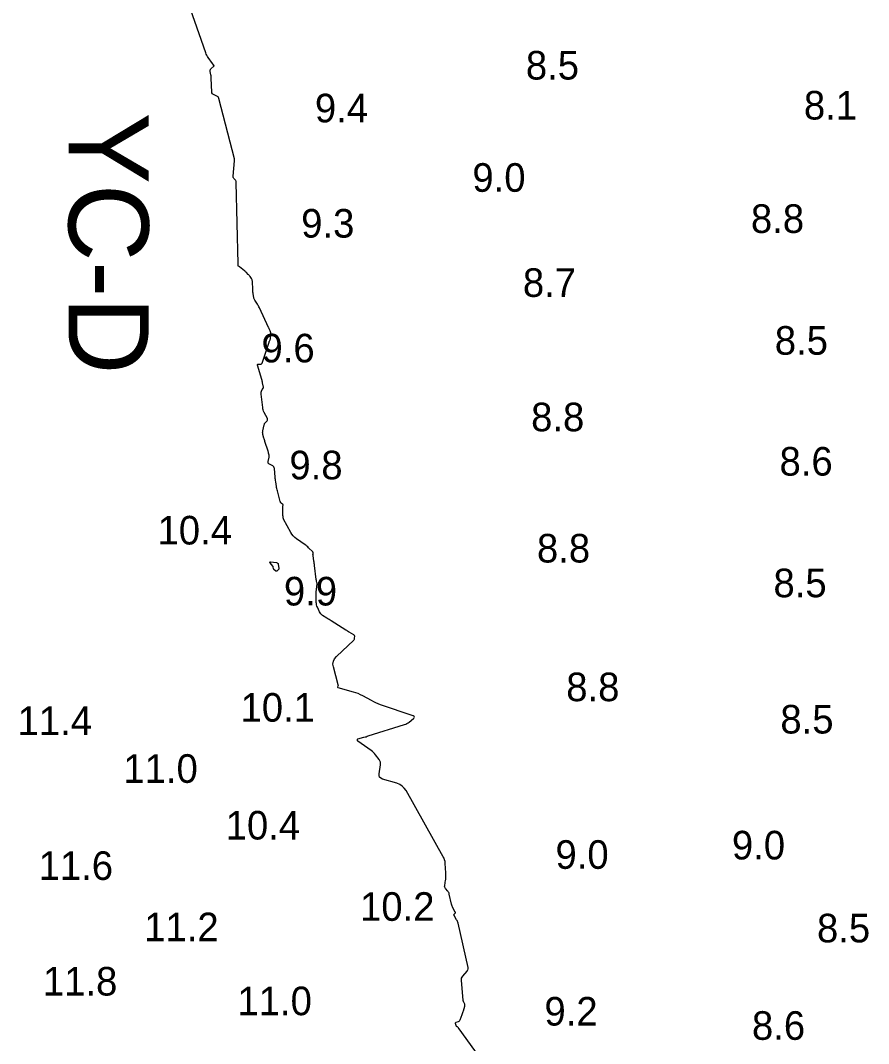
# Model space of a CAD drawing. Extents: x 1023796 to 1112670, y 656573 to 837340.
# Drawn here: x 1100724.4 to 1100872.7, y 687852.9 to 688031.7 of the extents above; entities that cross this region are included whole.
import ezdxf

# ---------------------------------------------------------------- set-up
doc = ezdxf.new("R2010")
doc.units = 0
for name, color, linetype in [('V-CHAN-CONT-10FT', 7, 'Continuous'), ('V-CHAN-NAID', 7, 'Continuous'), ('V-TOPO-SOUN', 7, 'Continuous')]:
    doc.layers.add(name, color=color, linetype=linetype)

msp = doc.modelspace()

# ---------------------------------------------------------------- linework, layer by layer
at = {"layer": 'V-CHAN-CONT-10FT'}
msp.add_lwpolyline([(1100806.13, 687848.5), (1100801.09, 687855.42), (1100801.07, 687855.45), (1100801.04, 687855.48), (1100801.02, 687855.51), (1100801, 687855.54), (1100800.91, 687855.68), (1100800.89, 687855.7), (1100800.87, 687855.72), (1100800.85, 687855.73), (1100800.82, 687855.75), (1100800.72, 687855.78), (1100800.69, 687855.79), (1100800.67, 687855.81), (1100800.66, 687855.83), (1100800.65, 687855.85), (1100800.48, 687856.34), (1100800.46, 687856.42), (1100800.48, 687856.49), (1100800.52, 687856.54), (1100800.59, 687856.58), (1100801.01, 687856.73), (1100801.1, 687856.77), (1100801.18, 687856.83), (1100801.24, 687856.91), (1100801.28, 687857), (1100801.64, 687857.95), (1100801.7, 687858.11), (1100801.76, 687858.27), (1100801.81, 687858.43), (1100801.86, 687858.59), (1100802.09, 687859.39), (1100802.11, 687859.48), (1100802.11, 687859.57), (1100802.1, 687859.65), (1100802.07, 687859.74), (1100801.91, 687860.08), (1100801.88, 687860.17), (1100801.85, 687860.25), (1100801.83, 687860.34), (1100801.82, 687860.44), (1100801.5, 687863.87), (1100801.5, 687864.07), (1100801.54, 687864.27), (1100801.62, 687864.45), (1100801.74, 687864.62), (1100802.49, 687865.52), (1100802.53, 687865.56), (1100802.55, 687865.61), (1100802.57, 687865.65), (1100802.59, 687865.7), (1100802.65, 687865.91), (1100802.66, 687865.96), (1100802.67, 687866.02), (1100802.67, 687866.07), (1100802.66, 687866.12), (1100800.9, 687873.88), (1100800.86, 687874.04), (1100800.8, 687874.2), (1100800.74, 687874.35), (1100800.66, 687874.5), (1100800.22, 687875.26), (1100800.2, 687875.31), (1100800.2, 687875.36), (1100800.21, 687875.41), (1100800.24, 687875.46), (1100800.4, 687875.64), (1100800.44, 687875.69), (1100800.45, 687875.74), (1100800.45, 687875.79), (1100800.43, 687875.84), (1100800.02, 687876.59), (1100799.95, 687876.73), (1100799.89, 687876.88), (1100799.83, 687877.03), (1100799.79, 687877.19), (1100799.38, 687878.98), (1100799.34, 687879.12), (1100799.28, 687879.25), (1100799.2, 687879.38), (1100799.11, 687879.49), (1100798.71, 687879.94), (1100798.63, 687880.05), (1100798.58, 687880.17), (1100798.56, 687880.31), (1100798.57, 687880.45), (1100798.73, 687881.42), (1100798.75, 687881.52), (1100798.76, 687881.63), (1100798.77, 687881.74), (1100798.77, 687881.84), (1100798.77, 687882.27), (1100798.77, 687882.38), (1100798.77, 687882.48), (1100798.77, 687882.59), (1100798.76, 687882.7), (1100798.66, 687884.34), (1100798.63, 687884.65), (1100798.56, 687884.94), (1100798.46, 687885.23), (1100798.32, 687885.5), (1100791.82, 687897.06), (1100791.51, 687897.5), (1100791.14, 687897.86), (1100790.71, 687898.14), (1100790.2, 687898.34), (1100787.68, 687899.08), (1100787.39, 687899.21), (1100787.2, 687899.4), (1100787.11, 687899.66), (1100787.11, 687899.97), (1100787.36, 687901.54), (1100787.38, 687901.79), (1100787.34, 687902.04), (1100787.26, 687902.27), (1100787.13, 687902.49), (1100786.49, 687903.34), (1100786.33, 687903.55), (1100786.14, 687903.74), (1100785.95, 687903.91), (1100785.74, 687904.07), (1100783.4, 687905.69), (1100783.37, 687905.72), (1100783.34, 687905.75), (1100783.33, 687905.78), (1100783.32, 687905.82), (1100783.32, 687905.99), (1100783.32, 687906.03), (1100783.33, 687906.06), (1100783.36, 687906.08), (1100783.39, 687906.1), (1100784.46, 687906.38), (1100784.65, 687906.44), (1100784.84, 687906.49), (1100785.03, 687906.55), (1100785.21, 687906.61), (1100791.53, 687908.59), (1100791.76, 687908.67), (1100791.97, 687908.77), (1100792.18, 687908.9), (1100792.37, 687909.04), (1100793.12, 687909.64), (1100793.26, 687909.79), (1100793.29, 687909.91), (1100793.22, 687910.02), (1100793.04, 687910.11), (1100787.36, 687912.08), (1100786.95, 687912.23), (1100786.55, 687912.4), (1100786.16, 687912.59), (1100785.77, 687912.79), (1100784.25, 687913.64), (1100783.87, 687913.83), (1100783.47, 687914.01), (1100783.07, 687914.16), (1100782.65, 687914.29), (1100779.95, 687915.05), (1100779.91, 687915.07), (1100779.88, 687915.09), (1100779.88, 687915.13), (1100779.89, 687915.17), (1100779.96, 687915.36), (1100779.98, 687915.4), (1100779.99, 687915.45), (1100779.98, 687915.5), (1100779.98, 687915.54), (1100779.13, 687918.68), (1100779.05, 687919.19), (1100779.11, 687919.67), (1100779.31, 687920.11), (1100779.65, 687920.52), (1100782.69, 687923.38), (1100782.74, 687923.45), (1100782.78, 687923.52), (1100782.81, 687923.59), (1100782.82, 687923.68), (1100782.84, 687924.03), (1100782.83, 687924.11), (1100782.81, 687924.19), (1100782.76, 687924.25), (1100782.69, 687924.3), (1100781.9, 687924.75), (1100781.75, 687924.84), (1100781.59, 687924.94), (1100781.44, 687925.03), (1100781.28, 687925.13), (1100778.73, 687926.73), (1100778.54, 687926.85), (1100778.36, 687926.97), (1100778.17, 687927.09), (1100777.98, 687927.21), (1100777.22, 687927.69), (1100777.05, 687927.82), (1100776.9, 687927.97), (1100776.78, 687928.14), (1100776.67, 687928.32), (1100776.32, 687929.12), (1100776.24, 687929.32), (1100776.18, 687929.53), (1100776.14, 687929.74), (1100776.13, 687929.95), (1100776.09, 687930.91), (1100776.08, 687931.14), (1100776.08, 687931.37), (1100776.1, 687931.6), (1100776.12, 687931.83), (1100776.26, 687933.13), (1100776.27, 687933.2), (1100776.27, 687933.27), (1100776.26, 687933.34), (1100776.24, 687933.41), (1100776.17, 687933.69), (1100776.15, 687933.76), (1100776.14, 687933.83), (1100776.13, 687933.9), (1100776.12, 687933.97), (1100775.81, 687936.4), (1100775.79, 687936.59), (1100775.76, 687936.78), (1100775.73, 687936.97), (1100775.71, 687937.15), (1100775.56, 687938.17), (1100775.56, 687938.22), (1100775.55, 687938.28), (1100775.55, 687938.33), (1100775.56, 687938.38), (1100775.58, 687938.6), (1100775.58, 687938.65), (1100775.57, 687938.7), (1100775.55, 687938.74), (1100775.51, 687938.78), (1100774.78, 687939.52), (1100774.64, 687939.66), (1100774.5, 687939.78), (1100774.35, 687939.9), (1100774.19, 687940.02), (1100772.65, 687941.09), (1100772.36, 687941.32), (1100772.1, 687941.57), (1100771.87, 687941.86), (1100771.68, 687942.18), (1100770.42, 687944.53), (1100770.39, 687944.58), (1100770.38, 687944.63), (1100770.36, 687944.69), (1100770.35, 687944.74), (1100770.32, 687944.97), (1100770.32, 687945.02), (1100770.31, 687945.08), (1100770.31, 687945.13), (1100770.31, 687945.19), (1100770.29, 687946.7), (1100770.29, 687946.73), (1100770.29, 687946.77), (1100770.29, 687946.8), (1100770.3, 687946.83), (1100770.34, 687946.96), (1100770.35, 687946.99), (1100770.34, 687947.01), (1100770.33, 687947.04), (1100770.31, 687947.06), (1100770, 687947.33), (1100769.95, 687947.38), (1100769.9, 687947.44), (1100769.87, 687947.51), (1100769.84, 687947.58), (1100769.34, 687949.45), (1100769.29, 687949.65), (1100769.24, 687949.84), (1100769.2, 687950.04), (1100769.17, 687950.24), (1100769.04, 687951.04), (1100769.01, 687951.24), (1100768.99, 687951.44), (1100768.97, 687951.64), (1100768.95, 687951.84), (1100768.82, 687953.35), (1100768.79, 687953.5), (1100768.73, 687953.63), (1100768.63, 687953.73), (1100768.51, 687953.82), (1100767.93, 687954.11), (1100767.81, 687954.2), (1100767.74, 687954.3), (1100767.7, 687954.43), (1100767.71, 687954.58), (1100767.88, 687955.36), (1100767.89, 687955.44), (1100767.89, 687955.53), (1100767.89, 687955.62), (1100767.87, 687955.7), (1100767.79, 687956.05), (1100767.77, 687956.14), (1100767.75, 687956.22), (1100767.72, 687956.31), (1100767.7, 687956.39), (1100767.16, 687958.06), (1100767.11, 687958.22), (1100767.06, 687958.37), (1100767.02, 687958.53), (1100766.97, 687958.68), (1100766.8, 687959.31), (1100766.76, 687959.46), (1100766.75, 687959.62), (1100766.76, 687959.78), (1100766.78, 687959.93), (1100767.03, 687961.01), (1100767.06, 687961.12), (1100767.1, 687961.22), (1100767.16, 687961.31), (1100767.23, 687961.4), (1100767.54, 687961.72), (1100767.6, 687961.81), (1100767.62, 687961.89), (1100767.62, 687961.99), (1100767.59, 687962.08), (1100767.03, 687963.16), (1100766.93, 687963.37), (1100766.85, 687963.59), (1100766.8, 687963.82), (1100766.76, 687964.05), (1100766.48, 687966.37), (1100766.48, 687966.45), (1100766.48, 687966.52), (1100766.49, 687966.6), (1100766.51, 687966.68), (1100766.63, 687967.03), (1100766.65, 687967.08), (1100766.67, 687967.13), (1100766.69, 687967.18), (1100766.72, 687967.22), (1100766.85, 687967.39), (1100766.87, 687967.43), (1100766.89, 687967.47), (1100766.89, 687967.52), (1100766.89, 687967.57), (1100766.75, 687968.34), (1100766.72, 687968.48), (1100766.69, 687968.63), (1100766.65, 687968.77), (1100766.61, 687968.91), (1100765.86, 687971.43), (1100765.85, 687971.52), (1100765.87, 687971.57), (1100765.92, 687971.61), (1100766, 687971.61), (1100766.39, 687971.59), (1100766.48, 687971.6), (1100766.56, 687971.63), (1100766.61, 687971.69), (1100766.65, 687971.77), (1100767.88, 687975.47), (1100767.89, 687975.52), (1100767.91, 687975.56), (1100767.93, 687975.6), (1100767.95, 687975.63), (1100768.07, 687975.83), (1100768.08, 687975.85), (1100768.08, 687975.87), (1100768.09, 687975.89), (1100768.09, 687975.91), (1100768.1, 687976.02), (1100768.1, 687976.06), (1100768.1, 687976.08), (1100768.16, 687977.13), (1100768.16, 687977.15), (1100768.16, 687977.18), (1100768.15, 687977.2), (1100768.14, 687977.23), (1100768.1, 687977.32), (1100768.09, 687977.35), (1100768.08, 687977.37), (1100768.07, 687977.39), (1100768.06, 687977.42), (1100767.91, 687977.77), (1100767.88, 687977.83), (1100767.86, 687977.9), (1100767.83, 687977.96), (1100767.8, 687978.03), (1100766.19, 687981.44), (1100766.11, 687981.61), (1100766.03, 687981.77), (1100765.94, 687981.92), (1100765.84, 687982.08), (1100765.38, 687982.77), (1100765.31, 687982.88), (1100765.26, 687983), (1100765.22, 687983.12), (1100765.19, 687983.24), (1100765.09, 687983.91), (1100765.08, 687983.96), (1100765.07, 687984.02), (1100765.07, 687984.08), (1100765.06, 687984.14), (1100765.03, 687984.37), (1100765.02, 687984.42), (1100765.01, 687984.48), (1100765.01, 687984.54), (1100765.01, 687984.6), (1100764.96, 687986.12), (1100764.95, 687986.23), (1100764.92, 687986.34), (1100764.88, 687986.45), (1100764.82, 687986.55), (1100764.55, 687986.94), (1100764.48, 687987.04), (1100764.41, 687987.12), (1100764.33, 687987.21), (1100764.25, 687987.29), (1100763.93, 687987.6), (1100763.85, 687987.68), (1100763.76, 687987.75), (1100763.68, 687987.83), (1100763.59, 687987.9), (1100762.7, 687988.63), (1100762.68, 687988.64), (1100762.66, 687988.66), (1100762.64, 687988.67), (1100762.62, 687988.68), (1100762.52, 687988.72), (1100762.5, 687988.73), (1100762.49, 687988.74), (1100762.48, 687988.76), (1100762.48, 687988.78), (1100762.48, 687988.97), (1100762.49, 687989.01), (1100762.49, 687989.05), (1100762.49, 687989.09), (1100762.48, 687989.13), (1100762.14, 688003.36), (1100762.13, 688003.47), (1100762.1, 688003.57), (1100762.06, 688003.66), (1100761.99, 688003.74), (1100761.71, 688004.07), (1100761.65, 688004.15), (1100761.61, 688004.24), (1100761.59, 688004.34), (1100761.59, 688004.44), (1100761.81, 688007.17), (1100761.81, 688007.19), (1100761.81, 688007.21), (1100761.82, 688007.23), (1100761.82, 688007.25), (1100761.83, 688007.33), (1100761.84, 688007.36), (1100761.84, 688007.39), (1100761.85, 688007.44), (1100761.85, 688007.46), (1100761.85, 688007.47), (1100761.85, 688007.48), (1100761.85, 688007.5), (1100759.09, 688018.05), (1100759.04, 688018.19), (1100758.96, 688018.3), (1100758.86, 688018.4), (1100758.73, 688018.47), (1100758.17, 688018.71), (1100758.05, 688018.78), (1100757.96, 688018.88), (1100757.9, 688019), (1100757.88, 688019.14), (1100757.78, 688021.57), (1100757.77, 688021.71), (1100757.75, 688021.86), (1100757.73, 688022.01), (1100757.7, 688022.16), (1100757.57, 688022.78), (1100757.56, 688022.9), (1100757.58, 688023.02), (1100757.63, 688023.12), (1100757.71, 688023.21), (1100758.22, 688023.66), (1100758.25, 688023.69), (1100758.26, 688023.73), (1100758.26, 688023.78), (1100758.24, 688023.82), (1100758.1, 688024), (1100758.07, 688024.05), (1100758.04, 688024.09), (1100758, 688024.14), (1100757.97, 688024.18), (1100757.24, 688025.2), (1100757.11, 688025.39), (1100757, 688025.59), (1100756.9, 688025.79), (1100756.82, 688026), (1100753.75, 688034.84)], dxfattribs=at)
msp.add_lwpolyline([(1100769.6, 687935.82), (1100769.57, 687935.75), (1100769.52, 687935.69), (1100769.29, 687935.45), (1100769.24, 687935.41), (1100769.18, 687935.39), (1100769.12, 687935.4), (1100769.05, 687935.44), (1100768.72, 687935.73), (1100768.68, 687935.76), (1100768.66, 687935.81), (1100768.64, 687935.85), (1100768.63, 687935.9), (1100768.62, 687936.11), (1100768.62, 687936.17), (1100768.6, 687936.21), (1100768.58, 687936.26), (1100768.55, 687936.3), (1100768.06, 687936.86), (1100767.99, 687936.95), (1100767.99, 687937.01), (1100768.04, 687937.04), (1100768.15, 687937.04), (1100769.16, 687936.91), (1100769.28, 687936.88), (1100769.37, 687936.82), (1100769.44, 687936.73), (1100769.48, 687936.61), (1100769.6, 687935.97), (1100769.61, 687935.89)], close=True, dxfattribs=at)

# ---------------------------------------------------------------- texts
at = {"layer": 'V-CHAN-NAID'}
msp.add_text('YC-D', height=14, rotation=270, dxfattribs=at).set_placement((1100732.83, 688015.58))
at = {"layer": 'V-TOPO-SOUN'}
for s, p in [('8.5', (1100812.76, 688021.35)), ('9.4', (1100775.89, 688013.87)), ('8.1', (1100861.36, 688014.36)), ('9.0', (1100803.41, 688001.73)), ('9.3', (1100773.49, 687993.72)), ('8.8', (1100852.1, 687994.54)), ('8.7', (1100812.24, 687983.36)), ('8.5', (1100856.27, 687973.25)), ('9.6', (1100766.55, 687971.91)), ('8.8', (1100813.68, 687959.87)), ('9.8', (1100771.43, 687951.47)), ('8.6', (1100857.1, 687952.12)), ('10.4 ', (1100748.38, 687940.08)), ('8.8', (1100814.7, 687936.93)), ('9.9', (1100770.47, 687929.42)), ('8.5', (1100856.04, 687930.86)), ('8.8', (1100819.82, 687912.69)), ('10.1 ', (1100762.89, 687909.11)), ('11.4 ', (1100723.91, 687906.78)), ('8.5', (1100857.25, 687907.04)), ('11.0 ', (1100742.41, 687898.42)), ('10.4 ', (1100760.29, 687888.51)), ('9.0', (1100848.78, 687885.03)), ('9.0', (1100817.94, 687883.39)), ('11.6 ', (1100727.59, 687881.45)), ('10.2 ', (1100783.78, 687874.3)), ('11.2 ', (1100746.05, 687870.73)), ('8.5', (1100863.65, 687870.53)), ('11.8 ', (1100728.34, 687861.24)), ('11.0 ', (1100762.35, 687857.8)), ('9.2', (1100816.01, 687855.99)), ('8.6', (1100852.28, 687853.5))]:
    msp.add_text(s, height=5, dxfattribs=at).set_placement(p)

doc.saveas('drawing.dxf')
